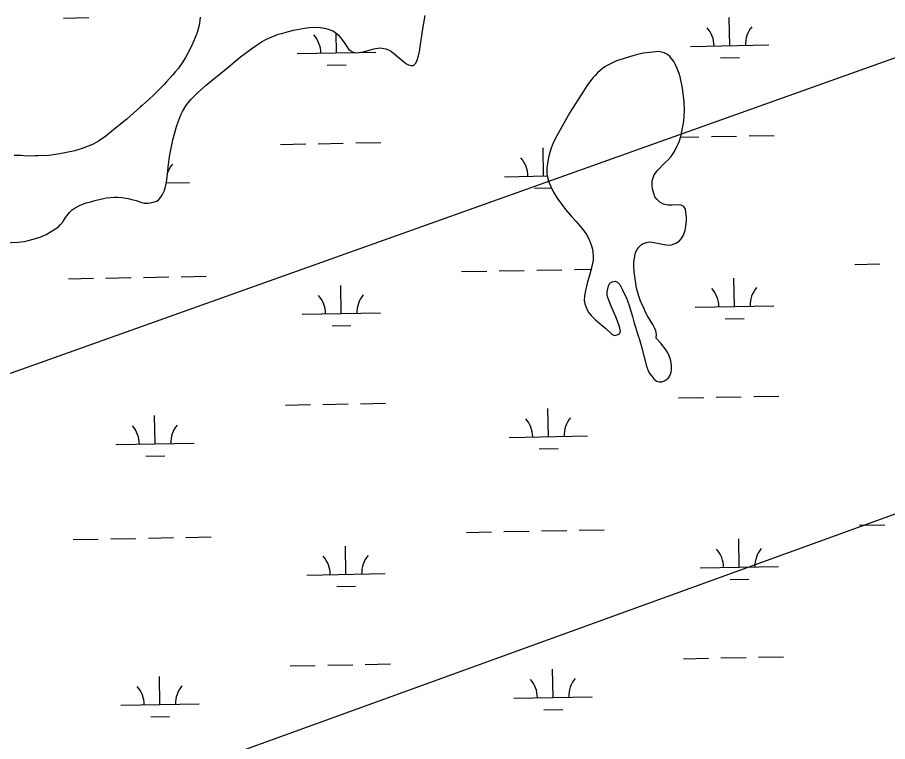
# Model space of a CAD drawing. Extents: x 3957609 to 3995875, y 234277 to 260273.
# Drawn here: x 3986031 to 3987141, y 253428 to 254352 of the extents above; entities that cross this region are included whole.
import ezdxf

# ---------------------------------------------------------------- set-up
doc = ezdxf.new("R2010")
doc.units = 0
for name, color, linetype in [('V-TOPO-SHOR', 7, 'Continuous'), ('V-UTIL-LINE', 7, 'Continuous'), ('V-WETL-SWMP', 7, 'Continuous')]:
    doc.layers.add(name, color=color, linetype=linetype)

msp = doc.modelspace()

# ---------------------------------------------------------------- linework, layer by layer
at = {"layer": 'V-TOPO-SHOR'}
for points in [[(3986264.385, 254352.268), (3986263.443, 254344.873), (3986262.548, 254340.441), (3986260.449, 254332.734), (3986259.241, 254329.296), (3986257.877, 254326.516), (3986255.648, 254321.118), (3986251.729, 254312.946), (3986245.441, 254300.861), (3986242.06, 254295.479), (3986236.661, 254287.498), (3986232.965, 254282.945), (3986229.272, 254278.722), (3986220.724, 254269.474), (3986218.709, 254267.036), (3986209.831, 254257.792), (3986204.309, 254252.446), (3986190.266, 254239.497), (3986187.765, 254237.562), (3986170.722, 254222.355), (3986156.208, 254210.897), (3986151.03, 254206.532), (3986143.69, 254200.722), (3986134.362, 254194.119), (3986131.701, 254192.516), (3986126.882, 254189.96), (3986115.944, 254185.688), (3986112.469, 254184.592), (3986109.651, 254183.484), (3986104.52, 254181.919), (3986085.021, 254177.952), (3986071.322, 254176.034), (3986057.314, 254175.435), (3986053.859, 254175.657), (3986048.745, 254175.243), (3986039.199, 254175.562), (3986035.746, 254175.947), (3986027.018, 254175.925)], [(3986089.253, 254091.803), (3986092.296, 254096.694), (3986097.342, 254103.2), (3986101.02, 254106.6), (3986104.684, 254109.177), (3986110.163, 254111.888), (3986115.469, 254114.108), (3986118.949, 254115.37), (3986124.738, 254116.922), (3986129.705, 254118.491), (3986141.11, 254121.106), (3986144.907, 254121.702), (3986149.689, 254122.12), (3986154.809, 254122.861), (3986159.089, 254122.792), (3986164.353, 254122.378), (3986172.237, 254121.098), (3986175.518, 254120.385), (3986182.406, 254118.462), (3986189.938, 254115.871), (3986192.892, 254115.165), (3986198.161, 254115.079), (3986202.785, 254115.828), (3986208.909, 254117.706), (3986211.41, 254119.642), (3986213.929, 254122.566), (3986216.292, 254126.15), (3986218.34, 254130.564), (3986219.55, 254134.168), (3986220.798, 254140.077), (3986221.535, 254144.84), (3986223.036, 254156.344), (3986223.444, 254161.116), (3986224.98, 254174.596), (3986229.44, 254195.934), (3986234.347, 254214.3), (3986239.672, 254227.883), (3986241.718, 254232.132), (3986245.947, 254239.147), (3986248.814, 254243.216), (3986252.171, 254247.115), (3986260.877, 254255.869), (3986272.069, 254265.734), (3986284.253, 254275.749), (3986292.424, 254282.04), (3986302.113, 254290.447), (3986315.798, 254301.59), (3986330.136, 254312.393), (3986342.627, 254321.085), (3986349.103, 254324.276), (3986355.9, 254327.131), (3986359.22, 254328.722), (3986363.861, 254330.461), (3986368.491, 254331.702), (3986373.953, 254333.426), (3986383.542, 254335.577), (3986397.581, 254338.149), (3986403.36, 254339.044), (3986414.733, 254339.685), (3986422.782, 254338.237), (3986427.703, 254337.006), (3986431.144, 254335.962), (3986434.414, 254334.592), (3986437.509, 254332.4), (3986440.267, 254329.885), (3986443.02, 254326.877), (3986445.269, 254323.383), (3986448.818, 254318.714), (3986451.224, 254314.888), (3986453.645, 254311.718), (3986456.404, 254309.203), (3986459.34, 254307.509), (3986464.272, 254306.936), (3986469.222, 254307.513), (3986472.691, 254308.117), (3986482.786, 254311.083), (3986485.928, 254311.857), (3986494.015, 254313.043), (3986501.245, 254311.939), (3986504.683, 254310.73), (3986508.273, 254308.697), (3986516.24, 254302.309), (3986521.108, 254297.783), (3986523.711, 254295.766), (3986526.797, 254293.081), (3986530.064, 254291.381), (3986533.013, 254290.511), (3986536.642, 254290.781), (3986539.151, 254293.21), (3986540.849, 254296.313), (3986542.77, 254303.034), (3986544.537, 254310.581), (3986544.93, 254314.527), (3986546.225, 254323.236), (3986547.3, 254328.653), (3986548.594, 254337.524), (3986551.5, 254354.277)], [(3986860.439, 254304.806), (3986856.192, 254306.85), (3986853.079, 254307.888), (3986849.794, 254308.435), (3986837.592, 254307.478), (3986829.832, 254306.286), (3986820.741, 254304.294), (3986812.303, 254301.959), (3986804.023, 254299.127), (3986795.415, 254296.466), (3986783.633, 254290.891), (3986780.475, 254289.132), (3986777.641, 254287.035), (3986771.46, 254281.536), (3986768.269, 254277.801), (3986765.924, 254275.368), (3986762.565, 254271.304), (3986757.847, 254264.628), (3986753.29, 254257.784), (3986736.052, 254230.559), (3986719.6, 254201.179), (3986714.843, 254192.032), (3986712.096, 254185.159), (3986708.979, 254175.659), (3986706.591, 254160.381), (3986706.794, 254152.637), (3986707.55, 254148.343), (3986709.254, 254141.727), (3986711.638, 254136.253), (3986715.308, 254128.948), (3986719.633, 254121.467), (3986730.598, 254106.963), (3986738.034, 254098.277), (3986744.023, 254091.758), (3986750.808, 254083.579), (3986754.195, 254079.243), (3986757.255, 254074.909), (3986759.018, 254071.917), (3986761.248, 254067.27), (3986763.778, 254060.641), (3986764.554, 254057.663), (3986765.308, 254053.371), (3986765.84, 254045.621), (3986765.625, 254042.496), (3986764.011, 254034.285), (3986761.027, 254022.97), (3986758.588, 254014.61), (3986755.412, 254001.487), (3986754.68, 253997.051), (3986754.416, 253990.796), (3986755.17, 253986.503), (3986756.27, 253983.192), (3986758.011, 253978.881), (3986760.255, 253975.057), (3986763.002, 253971.719), (3986768.679, 253966.357), (3986777.776, 253958.47), (3986781.352, 253955.611), (3986789.951, 253947.569), (3986793.552, 253946.193), (3986796.529, 253946.969), (3986799.519, 253948.566), (3986800.56, 253951.843), (3986799.798, 253955.644), (3986798.862, 253958.788), (3986796.81, 253964.422), (3986794.594, 253969.892), (3986790.156, 253980.669), (3986788.72, 253983.657), (3986784.762, 253993.438), (3986783.836, 253997.239), (3986783.58, 254001.855), (3986784.305, 254005.961), (3986785.519, 254009.73), (3986787.051, 254012.835), (3986790.049, 254014.928), (3986793.844, 254015.36), (3986796.953, 254014.155), (3986799.708, 254011.313), (3986803.386, 254004.499), (3986808.158, 253994.048), (3986809.581, 253990.401), (3986811.627, 253984.439), (3986815.846, 253970.371), (3986817.714, 253963.59), (3986823.358, 253946.041), (3986824.288, 253942.404), (3986826.946, 253933.63), (3986833.768, 253907.336), (3986836.14, 253901.202), (3986838.055, 253897.385), (3986840.473, 253894.216), (3986843.386, 253890.874), (3986846.468, 253888.025), (3986849.91, 253886.983), (3986853.208, 253887.257), (3986856.683, 253888.353), (3986859.346, 253889.959), (3986861.852, 253892.224), (3986863.882, 253895.484), (3986865.262, 253899.414)], [(3986865.262, 253899.414), (3986865.809, 253902.699), (3986865.873, 253906.652), (3986865.299, 253911.932), (3986864.369, 253915.571), (3986862.801, 253920.371), (3986860.89, 253924.355), (3986858.801, 253927.683), (3986851.7, 253936.69), (3986846.204, 253943.037), (3986846.441, 253947.645), (3986845.526, 253952.105), (3986844.424, 253955.253), (3986842.036, 253960.398), (3986835.134, 253971.543), (3986831.775, 253977.691), (3986830.667, 253980.509), (3986828.757, 253984.492), (3986825.902, 253991.292), (3986824.171, 253996.424), (3986821.206, 254006.519), (3986818.816, 254021.709), (3986818.244, 254027.152), (3986817.724, 254035.725), (3986817.775, 254038.854), (3986818.171, 254042.965), (3986819.96, 254051.828), (3986821.501, 254055.429), (3986823.864, 254059.013), (3986826.877, 254061.929), (3986829.703, 254063.531), (3986834.004, 254064.778), (3986837.969, 254065.538), (3986848.323, 254064.219), (3986853.9, 254062.81), (3986861.785, 254061.53), (3986865.911, 254062.122), (3986871.378, 254064.012), (3986875.875, 254067.231), (3986878.052, 254069.503), (3986881.097, 254074.393), (3986883.006, 254080.457), (3986884.075, 254085.545), (3986885.019, 254092.94), (3986884.917, 254096.731), (3986884.204, 254103.659), (3986883.438, 254107.294), (3986881.351, 254110.622), (3986878.089, 254112.486), (3986874.636, 254112.871), (3986866.393, 254112.347), (3986860.959, 254112.435), (3986855.71, 254113.836), (3986850.644, 254116.224), (3986847.24, 254119.572), (3986844.5, 254123.24), (3986842.14, 254130.195), (3986841.532, 254133.335), (3986841.11, 254137.787), (3986841.206, 254143.714), (3986842.601, 254148.469), (3986843.801, 254151.415), (3986847.676, 254156.786), (3986856.55, 254165.865), (3986862.067, 254170.883), (3986865.254, 254174.455), (3986869.479, 254181.139), (3986872.707, 254187.181), (3986875.441, 254193.394), (3986877.526, 254200.114), (3986880.364, 254212.748), (3986881.095, 254217.184), (3986881.48, 254220.637), (3986881.892, 254225.734), (3986882.179, 254233.306), (3986881.865, 254244.51), (3986879.674, 254261.839), (3986876.944, 254276.375), (3986875.695, 254280.512), (3986872.996, 254286.816), (3986870.931, 254291.625), (3986868.691, 254295.614), (3986863.526, 254302.121), (3986860.439, 254304.806)], [(3986005.967, 254064.162), (3986031.677, 254065.392), (3986039.926, 254066.248), (3986046.374, 254067.791), (3986060.109, 254071.852), (3986067.572, 254075.024), (3986075.551, 254079.671), (3986083.377, 254084.816), (3986086.224, 254087.734), (3986089.253, 254091.803)]]:
    msp.add_lwpolyline(points, dxfattribs=at)
at = {"layer": 'V-UTIL-LINE'}
for points in [[(3961767.682, 245361.868), (3961943.705, 245468.964), (3965208.639, 247597.169), (3966396.749, 247622.307), (3967484.854, 247669.667), (3969697.646, 247716.332), (3970569.601, 248052.102), (3971717.759, 248552.062), (3975420.027, 250066.441), (3979384.42, 251663.69), (3984441.626, 253334.756), (3993476.194, 256555.397)], [(3993486.783, 256012.187), (3984358.232, 252707.382), (3984355.815, 252706.645), (3979327.531, 250885.592), (3969939.425, 247110.423), (3969929.75, 247106.755), (3966670.117, 247144.723), (3965413.49, 247134.313), (3961768.13, 245337.826)]]:
    msp.add_lwpolyline(points, dxfattribs=at)
at = {"layer": 'V-WETL-SWMP'}
for p, q in [((3986090.048, 254351.265), (3986122.043, 254351.846)), ((3986940.054, 254315.97), (3986939.4, 254351.964)), ((3986438.229, 254306.845), (3986437.769, 254332.164)), ((3986388.237, 254305.936), (3986461.422, 254307.267)), ((3986468.157, 254307.389), (3986488.221, 254307.754)), ((3986890.062, 254315.061), (3986990.046, 254316.879)), ((3986928.337, 254300.323), (3986952.333, 254300.76)), ((3986426.512, 254291.199), (3986450.508, 254291.635)), ((3986877.298, 254199.378), (3986900.752, 254199.804)), ((3986916.749, 254200.095), (3986948.744, 254200.677)), ((3986964.741, 254200.968), (3986996.736, 254201.549)), ((3986366.932, 254190.098), (3986398.927, 254190.679)), ((3986414.924, 254190.97), (3986446.919, 254191.552)), ((3986462.916, 254191.843), (3986494.911, 254192.425)), ((3986702.565, 254149.763), (3986701.91, 254185.757)), ((3986220.941, 254141.005), (3986250.731, 254141.547)), ((3986652.573, 254148.854), (3986707.285, 254149.849)), ((3986690.847, 254134.116), (3986712.513, 254134.51)), ((3986693.905, 254029.515), (3986725.9, 254030.096)), ((3986741.897, 254030.387), (3986763.085, 254030.772)), ((3987099.746, 254036.894), (3987131.741, 254037.476)), ((3986096.096, 254018.645), (3986128.091, 254019.226)), ((3986144.088, 254019.517), (3986176.083, 254020.099)), ((3986192.08, 254020.39), (3986224.075, 254020.972)), ((3986240.072, 254021.262), (3986272.067, 254021.844)), ((3986597.921, 254027.769), (3986629.916, 254028.351)), ((3986645.913, 254028.642), (3986677.908, 254029.224)), ((3986946.102, 253983.35), (3986945.448, 254019.344)), ((3986444.277, 253974.225), (3986443.623, 254010.219)), ((3986394.285, 253973.316), (3986494.269, 253975.134)), ((3986896.11, 253982.441), (3986996.094, 253984.259)), ((3986934.385, 253967.703), (3986958.381, 253968.14)), ((3986432.56, 253958.579), (3986456.556, 253959.015)), ((3986874.805, 253866.602), (3986906.8, 253867.184)), ((3986922.797, 253867.475), (3986954.792, 253868.057)), ((3986970.789, 253868.348), (3987002.784, 253868.929)), ((3986372.98, 253857.478), (3986404.975, 253858.059)), ((3986420.972, 253858.35), (3986452.967, 253858.932)), ((3986468.964, 253859.223), (3986500.959, 253859.805)), ((3986708.613, 253817.143), (3986707.958, 253853.137)), ((3986206.788, 253808.018), (3986206.133, 253844.012)), ((3986156.796, 253807.109), (3986256.779, 253808.927)), ((3986658.621, 253816.234), (3986758.604, 253818.052)), ((3986696.895, 253801.496), (3986720.891, 253801.933)), ((3986195.07, 253792.371), (3986219.066, 253792.808)), ((3986651.961, 253696.022), (3986683.956, 253696.604)), ((3986699.953, 253696.894), (3986731.948, 253697.476)), ((3986747.945, 253697.767), (3986779.94, 253698.349)), ((3987105.794, 253704.274), (3987137.789, 253704.856)), ((3986102.144, 253686.024), (3986134.139, 253686.606)), ((3986150.136, 253686.897), (3986182.131, 253687.479)), ((3986198.128, 253687.77), (3986230.123, 253688.352)), ((3986246.12, 253688.642), (3986278.115, 253689.224)), ((3986603.969, 253695.149), (3986635.964, 253695.731)), ((3986952.15, 253650.73), (3986951.496, 253686.724)), ((3986450.325, 253641.605), (3986449.671, 253677.599)), ((3986400.333, 253640.696), (3986500.317, 253642.514)), ((3986902.159, 253649.821), (3987002.142, 253651.639)), ((3986940.433, 253635.083), (3986964.429, 253635.52)), ((3986438.608, 253625.958), (3986462.604, 253626.395)), ((3986880.853, 253533.982), (3986912.848, 253534.564)), ((3986928.845, 253534.855), (3986960.84, 253535.437)), ((3986976.837, 253535.728), (3987008.832, 253536.309)), ((3986379.028, 253524.858), (3986411.023, 253525.439)), ((3986427.02, 253525.73), (3986459.015, 253526.312)), ((3986475.012, 253526.603), (3986507.007, 253527.185)), ((3986714.661, 253484.523), (3986714.006, 253520.517)), ((3986212.836, 253475.398), (3986212.181, 253511.392)), ((3986162.844, 253474.489), (3986262.827, 253476.307)), ((3986664.669, 253483.614), (3986764.652, 253485.432)), ((3986702.943, 253468.876), (3986726.939, 253469.312)), ((3986201.118, 253459.751), (3986225.114, 253460.188))]:
    msp.add_line(p, q, dxfattribs=at)
for points in [[(3986264.386, 254352.269), (3986263.444, 254344.873), (3986262.549, 254340.44), (3986260.448, 254332.734), (3986259.24, 254329.295), (3986257.877, 254326.517), (3986255.649, 254321.118), (3986251.729, 254312.946), (3986245.441, 254300.861), (3986242.06, 254295.48), (3986236.661, 254287.497), (3986232.964, 254282.946), (3986229.273, 254278.723), (3986220.724, 254269.474), (3986218.709, 254267.036), (3986209.831, 254257.791), (3986204.309, 254252.446), (3986190.266, 254239.497), (3986187.765, 254237.561), (3986170.721, 254222.355), (3986156.207, 254210.896), (3986151.031, 254206.532), (3986143.691, 254200.722), (3986134.362, 254194.12), (3986131.701, 254192.516), (3986126.883, 254189.959), (3986115.945, 254185.688), (3986112.468, 254184.592), (3986109.651, 254183.484), (3986104.52, 254181.92), (3986085.022, 254177.953), (3986071.322, 254176.033), (3986057.313, 254175.435), (3986053.858, 254175.656), (3986048.746, 254175.244), (3986039.199, 254175.563), (3986035.746, 254175.948), (3986027.017, 254175.924)], [(3986302.113, 254290.448), (3986315.798, 254301.591), (3986330.136, 254312.394), (3986342.628, 254321.086), (3986349.102, 254324.275), (3986355.901, 254327.13), (3986359.22, 254328.723), (3986363.86, 254330.46), (3986368.491, 254331.703), (3986373.954, 254333.426), (3986383.541, 254335.577), (3986397.581, 254338.15), (3986403.36, 254339.045), (3986414.734, 254339.685), (3986422.781, 254338.238), (3986427.702, 254337.006), (3986431.144, 254335.962), (3986434.415, 254334.592), (3986437.509, 254332.401), (3986440.268, 254329.886), (3986443.02, 254326.877), (3986445.269, 254323.382), (3986448.817, 254318.713), (3986451.225, 254314.887), (3986453.645, 254311.718), (3986456.404, 254309.203), (3986459.341, 254307.509), (3986464.273, 254306.935), (3986469.223, 254307.514), (3986472.691, 254308.117), (3986482.785, 254311.083), (3986485.927, 254311.856), (3986494.016, 254313.043), (3986501.245, 254311.938), (3986504.684, 254310.73), (3986508.274, 254308.696), (3986516.241, 254302.309), (3986521.109, 254297.784), (3986523.711, 254295.765), (3986526.797, 254293.08), (3986530.064, 254291.381), (3986533.014, 254290.51), (3986536.642, 254290.781), (3986539.151, 254293.21), (3986540.848, 254296.312), (3986542.769, 254303.034), (3986544.537, 254310.581), (3986544.93, 254314.527), (3986546.224, 254323.235), (3986547.299, 254328.653), (3986548.595, 254337.525), (3986551.501, 254354.277)], [(3986824.172, 253996.424), (3986821.206, 254006.518), (3986818.816, 254021.709), (3986818.245, 254027.153), (3986817.724, 254035.725), (3986817.775, 254038.854), (3986818.17, 254042.965), (3986819.96, 254051.829), (3986821.501, 254055.428), (3986823.864, 254059.013), (3986826.876, 254061.929), (3986829.702, 254063.53), (3986834.004, 254064.778), (3986837.969, 254065.538), (3986848.323, 254064.218), (3986853.9, 254062.81), (3986861.785, 254061.53), (3986865.911, 254062.122), (3986871.377, 254064.011), (3986875.876, 254067.232), (3986878.053, 254069.502), (3986881.097, 254074.394), (3986883.006, 254080.457), (3986884.076, 254085.545), (3986885.019, 254092.941), (3986884.916, 254096.731), (3986884.204, 254103.66), (3986883.439, 254107.295), (3986881.352, 254110.623), (3986878.088, 254112.487), (3986874.636, 254112.872), (3986866.392, 254112.346), (3986860.959, 254112.434), (3986855.711, 254113.836), (3986850.644, 254116.224), (3986847.24, 254119.572), (3986844.499, 254123.24), (3986842.141, 254130.195), (3986841.533, 254133.334), (3986841.111, 254137.788), (3986841.206, 254143.715), (3986842.601, 254148.469), (3986843.801, 254151.414), (3986847.676, 254156.786), (3986856.551, 254165.866), (3986862.067, 254170.882), (3986865.254, 254174.454), (3986869.479, 254181.139), (3986872.706, 254187.18), (3986875.441, 254193.394), (3986877.526, 254200.113), (3986880.365, 254212.749), (3986881.095, 254217.184), (3986881.48, 254220.636), (3986881.892, 254225.735), (3986882.179, 254233.306), (3986881.865, 254244.511), (3986879.675, 254261.839), (3986876.945, 254276.376), (3986875.694, 254280.513), (3986872.996, 254286.815), (3986870.932, 254291.625), (3986868.691, 254295.614), (3986863.526, 254302.12), (3986860.44, 254304.805), (3986856.191, 254306.85), (3986853.078, 254307.888), (3986849.793, 254308.435), (3986837.591, 254307.479), (3986829.831, 254306.287), (3986820.74, 254304.293), (3986812.303, 254301.958), (3986804.023, 254299.127), (3986795.416, 254296.467), (3986783.633, 254290.892), (3986780.475, 254289.132), (3986777.641, 254287.036), (3986771.459, 254281.537), (3986768.27, 254277.8), (3986765.925, 254275.368), (3986762.565, 254271.304), (3986757.846, 254264.628), (3986753.289, 254257.784), (3986736.051, 254230.559)], [(3986005.966, 254064.161), (3986031.678, 254065.393), (3986039.926, 254066.248), (3986046.374, 254067.791), (3986060.109, 254071.852), (3986067.572, 254075.025), (3986075.552, 254079.672), (3986083.376, 254084.816), (3986086.223, 254087.735), (3986089.253, 254091.803), (3986092.296, 254096.695), (3986097.342, 254103.201), (3986101.02, 254106.601), (3986104.685, 254109.177), (3986110.163, 254111.888), (3986115.469, 254114.108), (3986118.948, 254115.369), (3986124.738, 254116.923), (3986129.704, 254118.49), (3986141.11, 254121.106), (3986144.907, 254121.703), (3986149.69, 254122.12), (3986154.808, 254122.861), (3986159.089, 254122.792), (3986164.352, 254122.377), (3986172.237, 254121.097), (3986175.519, 254120.386), (3986182.405, 254118.463), (3986189.939, 254115.871), (3986192.892, 254115.164), (3986198.161, 254115.079), (3986202.785, 254115.828), (3986208.909, 254117.706), (3986211.41, 254119.642), (3986213.928, 254122.566), (3986216.292, 254126.151), (3986218.339, 254130.564), (3986219.55, 254134.168), (3986220.798, 254140.077), (3986221.534, 254144.841), (3986223.037, 254156.345), (3986223.443, 254161.115), (3986224.979, 254174.595), (3986229.44, 254195.933), (3986234.348, 254214.3), (3986239.673, 254227.883), (3986241.718, 254232.132), (3986245.948, 254239.146), (3986248.814, 254243.217), (3986252.17, 254247.116), (3986260.876, 254255.869), (3986272.069, 254265.734), (3986284.253, 254275.749), (3986292.425, 254282.04), (3986302.113, 254290.448)], [(3986736.051, 254230.559), (3986719.601, 254201.179), (3986714.842, 254192.033), (3986712.096, 254185.16), (3986708.979, 254175.658), (3986706.591, 254160.38), (3986706.795, 254152.637), (3986707.55, 254148.342), (3986709.254, 254141.727), (3986711.637, 254136.254), (3986715.307, 254128.948), (3986719.633, 254121.467), (3986730.598, 254106.962), (3986738.034, 254098.278), (3986744.022, 254091.758), (3986750.807, 254083.578), (3986754.196, 254079.242), (3986757.255, 254074.91), (3986759.018, 254071.917), (3986761.249, 254067.27), (3986763.777, 254060.641), (3986764.553, 254057.664), (3986765.307, 254053.37), (3986765.841, 254045.621), (3986765.626, 254042.495), (3986764.011, 254034.286), (3986761.028, 254022.971), (3986758.588, 254014.611), (3986755.412, 254001.486), (3986754.681, 253997.051), (3986754.416, 253990.797), (3986755.17, 253986.503), (3986756.269, 253983.192), (3986758.011, 253978.881), (3986760.255, 253975.057), (3986763.001, 253971.719), (3986768.679, 253966.357), (3986777.775, 253958.47), (3986781.352, 253955.612), (3986789.951, 253947.568), (3986793.552, 253946.193), (3986796.529, 253946.968), (3986799.519, 253948.567), (3986800.56, 253951.844), (3986799.798, 253955.644), (3986798.861, 253958.788), (3986796.81, 253964.421), (3986794.593, 253969.892), (3986790.155, 253980.668), (3986788.721, 253983.656), (3986784.762, 253993.437), (3986783.835, 253997.24), (3986783.58, 254001.855), (3986784.305, 254005.961), (3986785.519, 254009.729), (3986787.051, 254012.834), (3986790.049, 254014.927), (3986793.844, 254015.359), (3986796.954, 254014.156), (3986799.708, 254011.312), (3986803.386, 254004.5), (3986808.158, 253994.048), (3986809.582, 253990.401), (3986811.627, 253984.439), (3986815.846, 253970.372), (3986817.713, 253963.59), (3986823.359, 253946.041), (3986824.288, 253942.403), (3986826.947, 253933.631), (3986833.769, 253907.335), (3986836.14, 253901.203), (3986838.055, 253897.384), (3986840.474, 253894.216), (3986843.385, 253890.875), (3986846.468, 253888.025), (3986849.91, 253886.982), (3986853.208, 253887.258), (3986856.684, 253888.354), (3986859.345, 253889.958), (3986861.852, 253892.224), (3986863.881, 253895.485), (3986865.262, 253899.415), (3986865.809, 253902.7), (3986865.873, 253906.652), (3986865.3, 253911.931), (3986864.37, 253915.57), (3986862.801, 253920.371), (3986860.889, 253924.355), (3986858.801, 253927.682), (3986851.7, 253936.69), (3986846.203, 253943.037), (3986846.442, 253947.645), (3986845.526, 253952.106), (3986844.424, 253955.253), (3986842.036, 253960.397), (3986835.134, 253971.543), (3986831.775, 253977.691), (3986830.668, 253980.509), (3986828.756, 253984.492), (3986825.901, 253991.291), (3986824.172, 253996.424)]]:
    msp.add_lwpolyline(points, dxfattribs=at)
for centre, start, end in [((3986382.987, 254306.316), 0.269879, 41.813537), ((3986884.812, 254315.44), 0.269879, 41.813537), ((3986995.279, 254317.449), 140.269876, 181.813534), ((3986493.454, 254308.324), 180.263197, 181.813534), ((3986255.965, 254142.117), 140.269876, 160.692893), ((3986647.322, 254149.233), 0.269879, 41.813537), ((3986389.035, 253973.696), 0.269879, 41.813537), ((3986499.502, 253975.704), 140.269876, 181.813534), ((3986890.86, 253982.82), 0.269879, 41.813537), ((3987001.327, 253984.829), 140.269876, 181.813534), ((3986763.838, 253818.622), 140.269876, 181.813534), ((3986151.545, 253807.488), 0.269879, 41.813537), ((3986262.013, 253809.497), 140.269876, 181.813534), ((3986653.37, 253816.613), 0.269879, 41.813537), ((3987007.375, 253652.209), 140.269876, 181.813534), ((3986395.083, 253641.076), 0.269879, 41.813537), ((3986505.55, 253643.084), 140.269876, 181.813534), ((3986896.908, 253650.2), 0.269879, 41.813537), ((3986769.886, 253486.002), 140.269876, 181.813534), ((3986157.593, 253474.868), 0.269879, 41.813537), ((3986268.061, 253476.877), 140.269876, 181.813534), ((3986659.418, 253483.993), 0.269879, 41.813537)]:
    msp.add_arc(centre, 35.246, start, end, dxfattribs=at)

doc.saveas('drawing.dxf')
